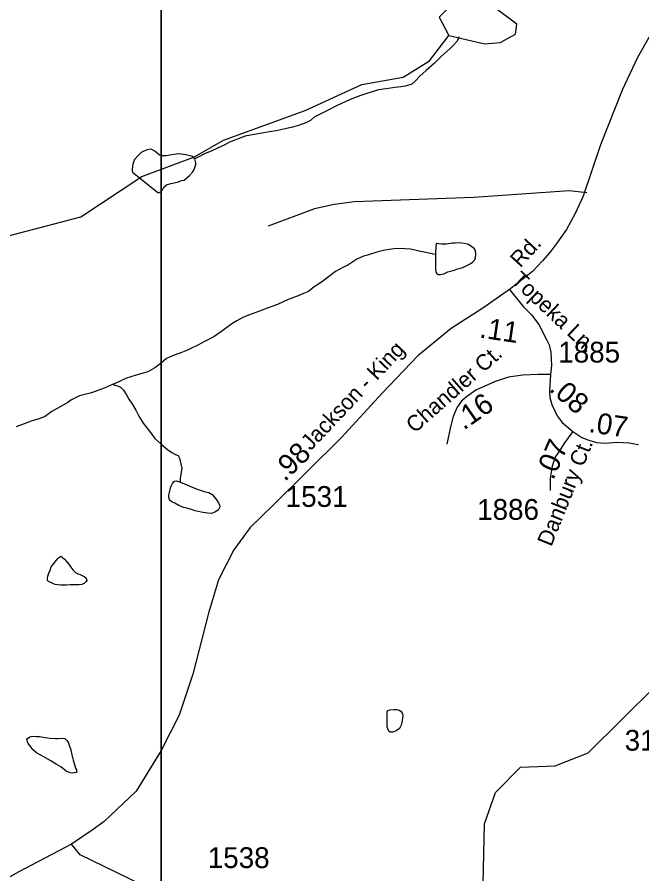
# Model space of a CAD drawing. Extents: x 2082433 to 2279600, y 546599 to 755198.
# Drawn here: x 2102559 to 2106315, y 650411 to 655560 of the extents above; entities that cross this region are included whole.
import ezdxf

# ---------------------------------------------------------------- set-up
doc = ezdxf.new("R2010")
doc.units = 0
for name, color, linetype in [('Exist Hydrographic Misc Water Feature', 7, 'Continuous'), ('Exist Hydrographic Pond Under 1500 Sq Ft', 7, 'Continuous'), ('Exist Road Non-System Type 51', 7, 'Continuous'), ('Exist Road Secondary Mileage Hundredths English Label', 7, 'Continuous'), ('Exist Road Secondary Type 51 Attributed', 7, 'Continuous'), ('Exist Road Secondary Type 51 Label', 7, 'Continuous'), ('Exist Road Secondary Type 51 Number Label', 7, 'Continuous'), ('Map Preparation Inset Cut Line', 7, 'Continuous')]:
    doc.layers.add(name, color=color, linetype=linetype)

msp = doc.modelspace()

# ---------------------------------------------------------------- linework, layer by layer
at = {"layer": 'Exist Hydrographic Misc Water Feature'}
for points in [[(2105354.7, 650075.4), (2105369.7, 650711.6), (2105435.7, 650900.5), (2105584.8, 651051.6), (2105793.7, 651060.5), (2105992.8, 651138.5), (2106599.8, 651739.6), (2106739.8, 652081.2), (2106846.9, 652571.1), (2106987, 653014.4), (2107160.8, 653263.5), (2107259.9, 653573.2), (2107409, 653891.6), (2107750, 654150.4), (2108149, 654342.4), (2108723, 654852.4), (2108822, 654912.6), (2109088, 655153.3), (2109412, 655353.4), (2109387, 655521.2)], [(2101368.9, 653906.1), (2101585.9, 653947.7), (2101760.8, 653904.7), (2101968.9, 653913.7), (2102218.9, 654007), (2102450.8, 654231.9), (2102941.9, 654359.7), (2103307.9, 654601.6), (2103624.9, 654719.8), (2103798.8, 654821.2), (2104289.9, 654998.2), (2104630.9, 655155.3), (2104880.9, 655199.4), (2105039, 655298), (2105154.9, 655449.8)], [(2105214.2, 655442.2), (2105210.1, 655428.2), (2105202.3, 655414), (2105179.9, 655389.8), (2105162.1, 655371.8), (2105108.2, 655323.6), (2105068.8, 655283.7), (2105019, 655239.4), (2104980.8, 655205.3), (2104955, 655177.2), (2104932.8, 655157), (2104893.1, 655145.3), (2104865.2, 655140.9), (2104829.3, 655137), (2104777.2, 655128.7), (2104731.3, 655122.7), (2104667.1, 655102.4), (2104619.3, 655086.1), (2104561.7, 655064), (2104505.5, 655038.1), (2104483.4, 655028), (2104421.8, 654997.6), (2104377.8, 654975.5), (2104345.8, 654959.6), (2104322, 654939.3), (2104295.7, 654925.4), (2104256, 654911.1), (2104214.1, 654898.8), (2104170.3, 654888.8), (2104115.9, 654876.8), (2104076.3, 654870.6), (2103984.3, 654854.1), (2103929.9, 654844.1), (2103836.4, 654808), (2103808.1, 654792), (2103764.5, 654771.9), (2103724.9, 654753.5), (2103688.6, 654739.6), (2103642.7, 654717.3), (2103626.5, 654709.2)], [(2103626.5, 654709.2), (2103614.8, 654723.1), (2103606.6, 654725.2), (2103572.7, 654733.1), (2103544.8, 654736.9), (2103526.4, 654738.9), (2103502.4, 654734.8), (2103476.6, 654730.6), (2103454.6, 654726.7), (2103432.7, 654726.8), (2103414.6, 654730.7), (2103400.9, 654742.5), (2103386.5, 654754.4), (2103368.7, 654764.4), (2103358.4, 654766.4), (2103340.8, 654762.2), (2103320.7, 654754.3), (2103304.5, 654746.2), (2103287.1, 654728.1), (2103264.7, 654704.3), (2103255.1, 654676.2), (2103252.6, 654659.9), (2103251.2, 654645.9), (2103251.2, 654638.3), (2103253.5, 654628.2), (2103312.9, 654580.2)], [(2103312.9, 654580.2), (2103405.2, 654506.6), (2103409.7, 654504.8), (2103421.2, 654510.7), (2103433.5, 654522.7), (2103441.7, 654538.8), (2103457.5, 654552.7), (2103483.1, 654561), (2103503.4, 654564.7), (2103529.1, 654571), (2103547.1, 654577.2), (2103563.1, 654580.9), (2103579.1, 654595.1), (2103595.1, 654607.2), (2103612.9, 654627.3), (2103623, 654645.2), (2103629.1, 654661.3), (2103632.8, 654673.3), (2103633, 654685.1), (2103626.5, 654709.2)], [(2105073.9, 654133.9), (2105074.3, 654090.1), (2105074.3, 654043.8), (2105076.4, 654031.7), (2105080.5, 654020.2), (2105090.5, 654013.8), (2105104.5, 654014.1), (2105124.4, 654018), (2105148.1, 654028.2), (2105180.5, 654036.3), (2105208.4, 654046.2), (2105238.4, 654054.3), (2105258.3, 654064.6), (2105282.5, 654076.4), (2105296, 654086.5), (2105308.3, 654098.5), (2105314.4, 654112.5), (2105316.1, 654138.6), (2105314.2, 654152.7), (2105308.1, 654166.6), (2105293.9, 654178.5), (2105273.6, 654192.5), (2105246.2, 654200.3), (2105216.2, 654204.4), (2105192, 654202.4), (2105175.8, 654202.4), (2105137.9, 654196), (2105109.8, 654196.2), (2105094, 654197.8), (2105081.9, 654200), (2105078.2, 654199.8), (2105074.1, 654150.1), (2105073.9, 654133.9)], [(2105073.9, 654133.9), (2105044.4, 654139.6), (2105006, 654147.8), (2104966.3, 654155.5), (2104924, 654165.5), (2104892, 654167.5), (2104858.4, 654169.4), (2104824.2, 654167.3), (2104770.4, 654158.8), (2104722.5, 654146.6), (2104664.6, 654128.6), (2104640.6, 654122.5), (2104600.7, 654104.6), (2104546.5, 654070.2), (2104516.6, 654056.1), (2104472.7, 654030.3), (2104430.7, 653998.1), (2104397, 653974), (2104364.8, 653951.7), (2104345, 653939.7), (2104310.9, 653911.6), (2104281.2, 653899.5), (2104239.1, 653881.5), (2104188.9, 653863.2), (2104123.5, 653832.9), (2104069.2, 653812.7), (2104015.2, 653792.5), (2103949.6, 653768.4), (2103915.4, 653754.5), (2103879.7, 653734.3), (2103855.7, 653720.1), (2103834, 653704.4), (2103782.1, 653666), (2103742.1, 653638), (2103706.4, 653619.9), (2103690.2, 653611.8), (2103646.1, 653587.6), (2103604.1, 653567.6), (2103582.4, 653557.5), (2103542.4, 653541.3), (2103524.3, 653537.1), (2103492.1, 653523.3), (2103456.7, 653509.2), (2103426.7, 653482.9), (2103400.5, 653463), (2103386.5, 653452.9), (2103345.1, 653428.8), (2103317, 653420.5), (2103280.9, 653410.5), (2103242.8, 653398.5), (2103217.2, 653390.2), (2103151.3, 653360), (2103137.2, 653354)], [(2103137.2, 653354), (2103082.9, 653329.8), (2103005.6, 653301.7), (2102933.2, 653283.5), (2102881.3, 653257.3), (2102863.7, 653243.3), (2102767.9, 653188.9), (2102723.8, 653157), (2102683.6, 653142.8), (2102643.8, 653130.6), (2102601.6, 653114.7), (2102552.2, 653098.3)], [(2103137.2, 653354), (2103147.2, 653348), (2103169.2, 653342.3), (2103180.9, 653336.4), (2103199.1, 653318.2), (2103217.4, 653290.4), (2103231.3, 653264.3), (2103251.6, 653232.4), (2103271.9, 653198.5), (2103291.4, 653160.7), (2103317.6, 653118.6), (2103353.9, 653070.9), (2103386.1, 653027.1), (2103422.4, 652994.9), (2103462.2, 652961.2), (2103488.7, 652943.5), (2103510.4, 652931.3), (2103526.4, 652925.6), (2103534.4, 652909.4), (2103548.7, 652849.6), (2103538.7, 652787.5), (2103538.9, 652765.5)], [(2103538.9, 652765.5), (2103551, 652761.7), (2103578.7, 652749.7), (2103610.9, 652735.6), (2103647, 652719.9), (2103682.8, 652708.1), (2103711.1, 652702.1), (2103730.8, 652690.2), (2103743.3, 652676.2), (2103759.1, 652656.3), (2103769.2, 652640.2), (2103774.9, 652626.3), (2103777.2, 652616.3), (2103767.3, 652596.2), (2103747.6, 652584.3), (2103727.5, 652575.9), (2103703.1, 652578), (2103665.4, 652584.1), (2103629.3, 652593.6), (2103613.3, 652597.7), (2103587.5, 652605.7), (2103559.4, 652613.6), (2103531.3, 652625.5), (2103507.3, 652639.3), (2103489.1, 652647.4), (2103481.1, 652653.4), (2103475.1, 652661.2), (2103470.8, 652673.2), (2103471, 652687.4), (2103474.9, 652703.4), (2103480.9, 652731.3), (2103486.6, 652745.4), (2103493, 652757.5), (2103498.9, 652767.5), (2103505.1, 652771.5), (2103514.7, 652773.6), (2103528.8, 652769.5), (2103538.9, 652765.5)], [(2102821, 652145.4), (2102802.6, 652147.4), (2102786.8, 652149.3), (2102776.7, 652153.3), (2102761.1, 652161.3), (2102746.8, 652167.2), (2102741, 652173.3), (2102740.8, 652187.2), (2102742.9, 652199.4), (2102748.8, 652217.2), (2102756.6, 652237), (2102764.4, 652255.3), (2102794.6, 652295.4), (2102804.6, 652307.3), (2102820.6, 652319.4), (2102828.6, 652313.4), (2102844.4, 652301.2), (2102858.3, 652285.3), (2102868.8, 652271.6), (2102882.7, 652253.7), (2102894.6, 652237.7), (2102910.6, 652221.9), (2102924.6, 652213.7), (2102938.7, 652209.9), (2102950.6, 652203.7), (2102962.7, 652197.7), (2102970.7, 652192.1), (2102974.8, 652185.8), (2102976.6, 652179.8), (2102977.1, 652173.7), (2102974.8, 652167.9), (2102962.9, 652158), (2102948.8, 652150), (2102928.9, 652147.7), (2102906.7, 652147.8), (2102878.6, 652147.6), (2102855, 652145.5), (2102838.8, 652145.5), (2102821, 652145.4)], [(2104782.9, 651293.9), (2104783.4, 651305.6), (2104783.2, 651330), (2104783.2, 651347.8), (2104782.9, 651367.7), (2104783.2, 651383.9), (2104786.6, 651389.9), (2104800.4, 651395.9), (2104824.6, 651397.9), (2104842.4, 651398), (2104856.6, 651393.9), (2104866.6, 651387.9), (2104874.8, 651376.1), (2104878.9, 651364.1), (2104876.9, 651344.1), (2104872.8, 651322.1), (2104867.2, 651303.9), (2104857, 651283.9), (2104838.9, 651270), (2104817.2, 651261.9), (2104801, 651262), (2104793.2, 651268), (2104787, 651281.9), (2104782.9, 651293.9)], [(2102803.8, 651223.7), (2102824.1, 651225.5), (2102845.8, 651223.8), (2102855.7, 651213.8), (2102865.9, 651201.7), (2102871.9, 651183.7), (2102882.1, 651155.9), (2102888.3, 651126.1), (2102896.1, 651094.1), (2102904.1, 651068.1), (2102910.6, 651046.1), (2102916.2, 651035.9), (2102916.6, 651028.2), (2102918.6, 651022.2), (2102914.3, 651020), (2102894.6, 651016.1), (2102878.2, 651018.1), (2102854.4, 651027.8), (2102822.2, 651053.8), (2102794.4, 651069.8), (2102757.9, 651091.5), (2102716, 651115.3), (2102676.2, 651139.1), (2102650, 651161), (2102640.2, 651175), (2102626, 651195), (2102619.6, 651211), (2102617.6, 651219), (2102622.1, 651225.2), (2102635.6, 651235), (2102652, 651239), (2102678.1, 651237.1), (2102693.9, 651235.5), (2102727.7, 651229.5), (2102757.6, 651225.4), (2102789.8, 651223.8), (2102803.8, 651223.7)]]:
    msp.add_lwpolyline(points, dxfattribs=at)
at = {"layer": 'Exist Hydrographic Pond Under 1500 Sq Ft'}
msp.add_lwpolyline([(2105154.9, 655449.8), (2105372, 655399.5), (2105463.9, 655407.4), (2105554.9, 655458), (2105562.9, 655517), (2105429, 655618.1), (2105437, 655834.4), (2105470, 655991.2), (2105403, 656035.2), (2105302.9, 656007.8), (2105253.9, 655959.6), (2105154.9, 655617.1), (2105097, 655559.2), (2105154.9, 655449.8)], dxfattribs=at)
at = {"layer": 'Exist Road Non-System Type 51'}
msp.add_lwpolyline([(2105984.3, 654504.6), (2105878.7, 654515.2), (2105304.1, 654475.5), (2104587.9, 654450), (2104464.8, 654433), (2104345.9, 654407.5), (2104068.5, 654302.7)], dxfattribs=at)
at = {"layer": 'Exist Road Secondary Type 51 Attributed'}
for points in [[(2107530.4, 657270.7), (2107490.4, 657202.1), (2107238.2, 656739), (2107152.3, 656575), (2107026.6, 656393.5), (2106812.6, 656110), (2106602.5, 655836.2), (2106437.8, 655578.2), (2106289.8, 655317), (2106196.6, 655121.9), (2106066.3, 654793.1), (2105962.1, 654484), (2105914.3, 654378.8), (2105861.4, 654284.3), (2105804.8, 654200.5), (2105761.5, 654146), (2105718.2, 654095.3), (2105658, 654031.8), (2105519.7, 653922.8)], [(2105519.7, 653922.8), (2105358.2, 653810.7), (2105168, 653688), (2104967.5, 653524), (2104753.5, 653299.5), (2104506.8, 653030.4), (2104098.7, 652625.9), (2103960.2, 652492.2), (2103861.6, 652358.4), (2103770.1, 652178.5), (2103709.6, 651977.8), (2103615.5, 651610.7), (2103533.3, 651364), (2103425.1, 651152), (2103273.6, 650908.2), (2103082.7, 650724.6), (2103009.6, 650673), (2102885.5, 650589.3)], [(2105519.7, 653922.8), (2105602.3, 653821.4), (2105651.3, 653770.2), (2105695.2, 653711.7), (2105742.4, 653623.4), (2105757, 653589.6), (2105768, 653545.8), (2105772.5, 653465.3), (2105766.3, 653413)], [(2105766.3, 653413), (2105692.1, 653411.3), (2105597.6, 653407.9), (2105512.6, 653395.2), (2105428.9, 653367.8), (2105316.9, 653317.4), (2105261.2, 653278.6), (2105230.2, 653251), (2105205.5, 653215.6), (2105180.7, 653158.7), (2105165, 653098), (2105143.3, 652993.4)], [(2105766.3, 653413), (2105759.3, 653311.7), (2105762.1, 653274.6), (2105774.5, 653231.3), (2105806.8, 653163.8), (2105836.1, 653123.3), (2105899.6, 653069.3)], [(2105899.6, 653069.3), (2105849.8, 653001.2), (2105816.7, 652947.2), (2105795.3, 652919.7), (2105776.7, 652860.6), (2105764.3, 652788), (2105764.1, 652714.9)], [(2105899.6, 653069.3), (2105954.2, 653033.3), (2105989.6, 653019.8), (2106042.5, 653004), (2106093.7, 652999.5), (2106166.1, 653005.7), (2106239.7, 653001.8), (2106295.4, 652990.5)], [(2102885.5, 650589.3), (2102568.2, 650422), (2102380.6, 650318.1), (2102219, 650228.7), (2102089.2, 650147.9), (2101972.4, 650059.9), (2101897.3, 649964.7), (2101793.1, 649783.4), (2101567, 649397.7), (2101456.4, 649253.3), (2101393.9, 649161.1)], [(2106381.6, 648859), (2106282.8, 648914.9), (2106164.9, 649004.9), (2105934.3, 649168.3), (2105720.3, 649343.7), (2105560.4, 649444.3), (2105315.5, 649601.7), (2105075.7, 649748.5), (2104984.2, 649794.7), (2104845.8, 649837.7), (2104540.2, 649924.3), (2104185.3, 650013.7), (2103775.6, 650143.6), (2103415, 650290.7), (2103221.7, 650385.9), (2102937.5, 650525.9), (2102885.5, 650589.3)]]:
    msp.add_lwpolyline(points, dxfattribs=at)
at = {"layer": 'Map Preparation Inset Cut Line'}
for points in [[(2115667.4, 674476.7), (2179108.5, 674476.7), (2179108.5, 645771.4), (2163899.7, 645768.1), (2163899.7, 630228.2), (2103425.3, 630228.2), (2103425.3, 662094.1)], [(2103425.3, 630228.2), (2082433, 644416.2), (2103425.3, 662094.1)]]:
    msp.add_lwpolyline(points, close=True, dxfattribs=at)

# ---------------------------------------------------------------- texts
at = {"layer": 'Exist Road Secondary Mileage Hundredths English Label'}
for s, rotation, p in [('.11', 351.4984, (2105334.7, 653634.8)), ('.08', 318.739, (2105751.8, 653318.2)), ('.16', 35.0004, (2105244.4, 653074.3)), ('.07', 351.4731, (2105991.1, 653066.8)), ('.98', 44.7396, (2104168.3, 652764.2)), ('.07', 66.3607, (2105782, 652772.4))]:
    msp.add_text(s, height=125, rotation=rotation, dxfattribs=at).set_placement(p)
at = {"layer": 'Exist Road Secondary Type 51 Label'}
for s, rotation, p in [('Rd.', 47.5352, (2105584.1, 654049.6)), ('Topeka Ln.', 316.6941, (2105524.1, 653970.8)), ('Jackson - King', 46.6267, (2104323.9, 652950.6)), ('Chandler Ct.', 41.4229, (2104949.1, 653055.2)), ('Danbury Ct.', 68.1037, (2105771, 652373.3))]:
    msp.add_text(s, height=95, rotation=rotation, dxfattribs=at).set_placement(p)
at = {"layer": 'Exist Road Secondary Type 51 Number Label'}
for s, p in [('1885', (2105812.6, 653483.8)), ('1531', (2104173.7, 652616.3)), ('1886', (2105324.9, 652538.5)), ('3193', (2106211.9, 651151.2)), ('1538', (2103705.1, 650445.7))]:
    msp.add_text(s, height=125, dxfattribs=at).set_placement(p)

doc.saveas('drawing.dxf')
